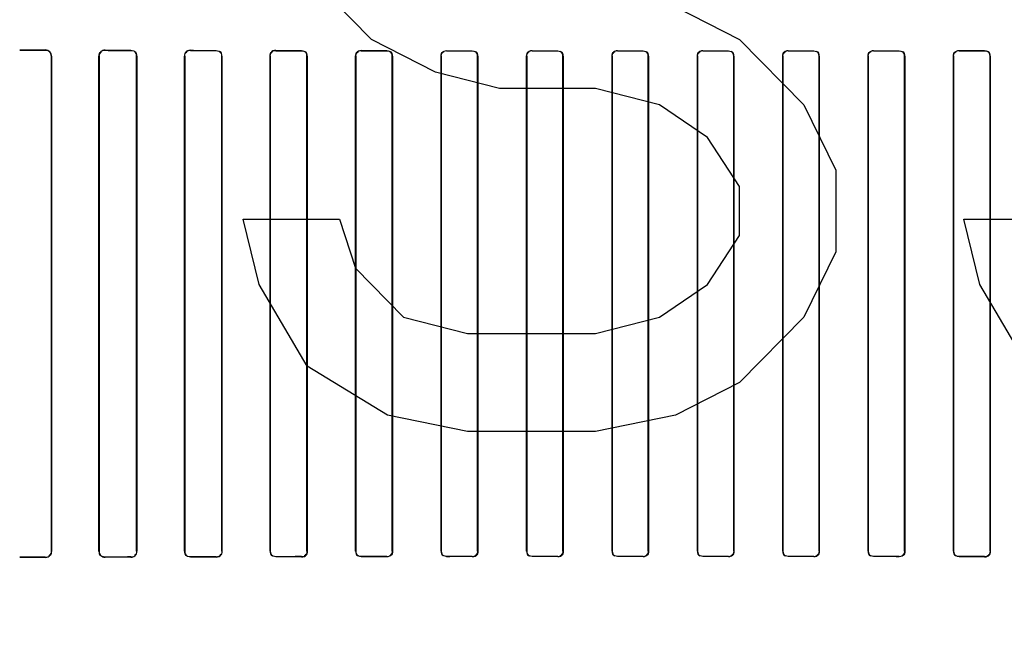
# Model space of a CAD drawing. Header units: millimetres. Extents: x 0 to 297, y 0 to 210.
# Tile 293 of 401: x 240.556 to 240.844, y 156.785 to 156.965. Entities that reach past the tile are written whole.
import ezdxf

# ---------------------------------------------------------------- set-up
doc = ezdxf.new("R2010")
doc.units = ezdxf.units.MM
doc.header["$LTSCALE"] = 16.335
doc.layers.get('0').update_dxf_attribs({"linetype": 'CONTINUOUS'})
for name, color, linetype in [('AXES_REF', 7, 'CONTINUOUS'), ('INTFCLR_1', 7, 'CONTINUOUS'), ('INTFCLR_72935', 7, 'CONTINUOUS')]:
    doc.layers.add(name, color=color, linetype=linetype)

msp = doc.modelspace()

# ---------------------------------------------------------------- linework, layer by layer
at = {"color": 7, "linetype": 'Continuous'}
for p, q in [((240.65847, 156.95887), (240.63972, 156.97802)), ((240.74754, 156.96845), (240.76629, 156.95887)), ((240.67722, 156.9493), (240.65847, 156.95887)), ((240.76629, 156.95887), (240.78504, 156.93972)), ((240.69597, 156.94451), (240.67722, 156.9493)), ((240.7241, 156.94451), (240.69597, 156.94451)), ((240.74285, 156.93972), (240.7241, 156.94451)), ((240.75691, 156.93015), (240.74285, 156.93972)), ((240.78504, 156.93972), (240.79441, 156.92057)), ((240.76629, 156.91579), (240.75691, 156.93015)), ((240.79441, 156.92057), (240.79441, 156.89664)), ((240.76629, 156.90143), (240.76629, 156.91579)), ((240.62566, 156.88706), (240.62097, 156.90621)), ((240.62097, 156.90621), (240.6491, 156.90621)), ((240.6491, 156.90621), (240.65379, 156.89185)), ((240.8366, 156.88706), (240.83191, 156.90621)), ((240.83191, 156.90621), (240.86004, 156.90621)), ((240.75691, 156.88706), (240.76629, 156.90143)), ((240.79441, 156.89664), (240.78504, 156.87749)), ((240.65379, 156.89185), (240.66785, 156.87749)), ((240.63972, 156.86313), (240.62566, 156.88706)), ((240.74285, 156.87749), (240.75691, 156.88706)), ((240.85066, 156.86313), (240.8366, 156.88706)), ((240.66785, 156.87749), (240.6866, 156.8727)), ((240.7241, 156.8727), (240.74285, 156.87749)), ((240.78504, 156.87749), (240.76629, 156.85834)), ((240.6866, 156.8727), (240.7241, 156.8727)), ((240.66316, 156.84877), (240.63972, 156.86313)), ((240.76629, 156.85834), (240.74754, 156.84877)), ((240.6866, 156.84398), (240.66316, 156.84877)), ((240.74754, 156.84877), (240.7241, 156.84398)), ((240.7241, 156.84398), (240.6866, 156.84398))]:
    msp.add_line(p, q, dxfattribs=at)
for radius in [4.84791, 4.8475, 4.81646]:
    msp.add_circle((241.50691, 154.95648), radius, dxfattribs=at)
msp.add_arc((241.50691, 154.95648), 4.8, 278.27713, 261.72287, dxfattribs=at)
at = {"layer": 'AXES_REF', "color": 9, "linetype": 'Continuous'}
msp.add_circle((241.50691, 154.95648), 2.96429, dxfattribs=at)
at = {"layer": 'AXES_REF', "color": 7, "linetype": 'Continuous'}
msp.add_arc((241.50691, 154.95648), 4.91, 113.08267, 66.91733, dxfattribs=at)
at = {"layer": 'AXES_REF', "color": 9, "linetype": 'Continuous'}
msp.add_arc((241.50691, 154.95648), 4.42226, 94.41181, 85.58819, dxfattribs=at)
at = {"layer": 'INTFCLR_1', "color": 9, "linetype": 'Continuous'}
for p, q in [((240.56302, 156.95583), (240.56302, 156.95575)), ((240.5648, 156.95397), (240.56487, 156.95397)), ((240.57872, 156.95397), (240.57878, 156.95397)), ((240.58052, 156.9557), (240.58052, 156.95577)), ((240.58802, 156.95575), (240.58802, 156.95568)), ((240.58973, 156.95397), (240.58979, 156.95397)), ((240.60378, 156.95397), (240.60384, 156.95397)), ((240.60552, 156.95564), (240.60552, 156.95571)), ((240.61302, 156.95569), (240.61302, 156.95563)), ((240.61468, 156.95397), (240.61474, 156.95397)), ((240.62883, 156.95397), (240.62889, 156.95397)), ((240.63052, 156.9556), (240.63052, 156.95566)), ((240.63802, 156.95564), (240.63802, 156.95559)), ((240.63963, 156.95397), (240.63969, 156.95397)), ((240.65387, 156.95397), (240.65393, 156.95397)), ((240.65552, 156.95556), (240.65552, 156.95562)), ((240.66302, 156.95561), (240.66302, 156.95555)), ((240.6646, 156.95397), (240.66466, 156.95397)), ((240.6789, 156.95397), (240.67895, 156.95397)), ((240.68052, 156.95554), (240.68052, 156.95559)), ((240.68802, 156.95558), (240.68802, 156.95553)), ((240.68958, 156.95397), (240.68963, 156.95397)), ((240.70392, 156.95397), (240.70397, 156.95397)), ((240.70552, 156.95552), (240.70552, 156.95557)), ((240.71302, 156.95557), (240.71302, 156.95552)), ((240.71457, 156.95397), (240.71462, 156.95397)), ((240.72893, 156.95397), (240.72898, 156.95397)), ((240.73052, 156.95551), (240.73052, 156.95556)), ((240.73802, 156.95556), (240.73802, 156.95551)), ((240.73956, 156.95397), (240.73961, 156.95397)), ((240.75393, 156.95397), (240.75398, 156.95397)), ((240.75552, 156.95551), (240.75552, 156.95556)), ((240.76302, 156.95556), (240.76302, 156.95551)), ((240.76456, 156.95397), (240.76461, 156.95397)), ((240.77892, 156.95397), (240.77898, 156.95397)), ((240.78052, 156.95552), (240.78052, 156.95557)), ((240.78802, 156.95557), (240.78802, 156.95552)), ((240.78957, 156.95397), (240.78962, 156.95397)), ((240.80391, 156.95397), (240.80396, 156.95397)), ((240.80552, 156.95553), (240.80552, 156.95558)), ((240.81302, 156.95559), (240.81302, 156.95554)), ((240.81459, 156.95397), (240.81464, 156.95397)), ((240.82889, 156.95397), (240.82894, 156.95397)), ((240.83052, 156.95555), (240.83052, 156.95561)), ((240.83802, 156.95562), (240.83802, 156.95556)), ((240.83961, 156.95397), (240.83967, 156.95397)), ((240.56302, 156.80719), (240.56302, 156.80712)), ((240.56487, 156.80897), (240.5648, 156.80897)), ((240.57878, 156.80897), (240.57872, 156.80897)), ((240.58052, 156.80717), (240.58052, 156.80724)), ((240.58802, 156.80726), (240.58802, 156.80719)), ((240.58979, 156.80897), (240.58973, 156.80897)), ((240.60384, 156.80897), (240.60378, 156.80897)), ((240.60552, 156.80724), (240.60552, 156.8073)), ((240.61302, 156.80731), (240.61302, 156.80725)), ((240.61474, 156.80897), (240.61468, 156.80897)), ((240.62889, 156.80897), (240.62883, 156.80897)), ((240.63052, 156.80729), (240.63052, 156.80734)), ((240.63802, 156.80736), (240.63802, 156.8073)), ((240.63969, 156.80897), (240.63963, 156.80897)), ((240.65393, 156.80897), (240.65387, 156.80897)), ((240.65552, 156.80732), (240.65552, 156.80738)), ((240.66302, 156.80739), (240.66302, 156.80733)), ((240.66466, 156.80897), (240.6646, 156.80897)), ((240.67895, 156.80897), (240.6789, 156.80897)), ((240.68052, 156.80735), (240.68052, 156.80741)), ((240.68802, 156.80741), (240.68802, 156.80736)), ((240.68963, 156.80897), (240.68958, 156.80897)), ((240.70397, 156.80897), (240.70392, 156.80897)), ((240.70552, 156.80737), (240.70552, 156.80742)), ((240.71302, 156.80743), (240.71302, 156.80737)), ((240.71462, 156.80897), (240.71457, 156.80897)), ((240.72898, 156.80897), (240.72893, 156.80897)), ((240.73052, 156.80738), (240.73052, 156.80743)), ((240.73802, 156.80743), (240.73802, 156.80738)), ((240.73961, 156.80897), (240.73956, 156.80897)), ((240.75398, 156.80897), (240.75393, 156.80897)), ((240.75552, 156.80738), (240.75552, 156.80743)), ((240.76302, 156.80743), (240.76302, 156.80738)), ((240.76461, 156.80897), (240.76456, 156.80897)), ((240.77898, 156.80897), (240.77892, 156.80897)), ((240.78052, 156.80737), (240.78052, 156.80743)), ((240.78802, 156.80742), (240.78802, 156.80737)), ((240.78962, 156.80897), (240.78957, 156.80897)), ((240.80396, 156.80897), (240.80391, 156.80897)), ((240.80552, 156.80736), (240.80552, 156.80741)), ((240.81302, 156.80741), (240.81302, 156.80735)), ((240.81464, 156.80897), (240.81459, 156.80897)), ((240.82894, 156.80897), (240.82889, 156.80897)), ((240.83052, 156.80733), (240.83052, 156.80739)), ((240.83802, 156.80738), (240.83802, 156.80732)), ((240.83967, 156.80897), (240.83961, 156.80897))]:
    msp.add_line(p, q, dxfattribs=at)
at = {"layer": 'INTFCLR_1', "color": 6, "linetype": 'Continuous'}
for p, q in [((240.5648, 156.80897), (240.5648, 156.95397)), ((240.56487, 156.80897), (240.56487, 156.95397)), ((240.57872, 156.95397), (240.57872, 156.80897)), ((240.57878, 156.95397), (240.57878, 156.80897)), ((240.58973, 156.80897), (240.58973, 156.95397)), ((240.58979, 156.80897), (240.58979, 156.95397)), ((240.60378, 156.95397), (240.60378, 156.80897)), ((240.60384, 156.95397), (240.60384, 156.80897)), ((240.61468, 156.80897), (240.61468, 156.95397)), ((240.61474, 156.80897), (240.61474, 156.95397)), ((240.62883, 156.95397), (240.62883, 156.80897)), ((240.62889, 156.95397), (240.62889, 156.80897)), ((240.63963, 156.80897), (240.63963, 156.95397)), ((240.63969, 156.80897), (240.63969, 156.95397)), ((240.65387, 156.95397), (240.65387, 156.80897)), ((240.65393, 156.95397), (240.65393, 156.80897)), ((240.6646, 156.80897), (240.6646, 156.95397)), ((240.66466, 156.80897), (240.66466, 156.95397)), ((240.6789, 156.95397), (240.6789, 156.80897)), ((240.67895, 156.95397), (240.67895, 156.80897)), ((240.68958, 156.80897), (240.68958, 156.95397)), ((240.68963, 156.80897), (240.68963, 156.95397)), ((240.70392, 156.95397), (240.70392, 156.80897)), ((240.70397, 156.95397), (240.70397, 156.80897)), ((240.71457, 156.80897), (240.71457, 156.95397)), ((240.71462, 156.80897), (240.71462, 156.95397)), ((240.72893, 156.95397), (240.72893, 156.80897)), ((240.72898, 156.95397), (240.72898, 156.80897)), ((240.73956, 156.80897), (240.73956, 156.95397)), ((240.73961, 156.80897), (240.73961, 156.95397)), ((240.75393, 156.95397), (240.75393, 156.80897)), ((240.75398, 156.95397), (240.75398, 156.80897)), ((240.76456, 156.80897), (240.76456, 156.95397)), ((240.76461, 156.80897), (240.76461, 156.95397)), ((240.77892, 156.95397), (240.77892, 156.80897)), ((240.77898, 156.95397), (240.77898, 156.80897)), ((240.78957, 156.80897), (240.78957, 156.95397)), ((240.78962, 156.80897), (240.78962, 156.95397)), ((240.80391, 156.95397), (240.80391, 156.80897)), ((240.80396, 156.95397), (240.80396, 156.80897)), ((240.81459, 156.80897), (240.81459, 156.95397)), ((240.81464, 156.80897), (240.81464, 156.95397)), ((240.82889, 156.95397), (240.82889, 156.80897)), ((240.82894, 156.95397), (240.82894, 156.80897)), ((240.83961, 156.80897), (240.83961, 156.95397)), ((240.83967, 156.80897), (240.83967, 156.95397))]:
    msp.add_line(p, q, dxfattribs=at)
for centre, major_axis, start_param, end_param in [((240.74677, 156.95647), (0.26078, 0), -2.394089, -2.352695), ((240.74677, 156.95647), (0.27578, 0), -2.337129, -2.300034), ((240.74677, 156.95647), (0.26078, 0), -2.262072, -2.225293), ((240.74677, 156.95647), (0.27578, 0), -2.217858, -2.184193), ((240.74677, 156.95647), (0.26078, 0), -2.143198, -2.109347), ((240.74677, 156.95647), (0.27578, 0), -2.10853, -2.077154), ((240.74677, 156.95647), (0.26078, 0), -2.032847, -2.000965), ((240.74677, 156.95647), (0.27578, 0), -2.005937, -1.976148), ((240.74677, 156.95647), (0.26078, 0), -1.928279, -1.897747), ((240.74677, 156.95647), (0.27578, 0), -1.908037, -1.879358), ((240.74677, 156.95647), (0.26078, 0), -1.827661, -1.798036), ((240.74677, 156.95647), (0.27578, 0), -1.8134, -1.785477), ((240.74677, 156.95647), (0.26078, 0), -1.729645, -1.700582), ((240.74677, 156.95647), (0.27578, 0), -1.720938, -1.693486), ((240.74677, 156.95647), (0.26078, 0), -1.633151, -1.604356), ((240.74677, 156.95647), (0.27578, 0), -1.629755, -1.60253), ((240.74677, 156.95647), (0.26078, 0), -1.537236, -1.508442), ((240.74677, 156.95647), (0.27578, 0), -1.539062, -1.511838), ((240.74677, 156.95647), (0.26078, 0), -1.441011, -1.411947), ((240.74677, 156.95647), (0.27578, 0), -1.448107, -1.420655), ((240.74677, 156.95647), (0.26078, 0), -1.343557, -1.313932), ((240.74677, 156.95647), (0.27578, 0), -1.356116, -1.328192), ((240.74677, 156.95647), (0.26078, 0), -1.243846, -1.213314), ((240.74677, 156.95647), (0.27578, 0), -1.262235, -1.233556), ((240.74677, 156.80647), (0.27578, 0), 2.300034, 2.337129), ((240.74677, 156.80647), (0.26078, 0), 2.352695, 2.394089), ((240.74677, 156.80647), (0.27578, 0), 2.184193, 2.217858), ((240.74677, 156.80647), (0.26078, 0), 2.225293, 2.262072), ((240.74677, 156.80647), (0.27578, 0), 2.077154, 2.10853), ((240.74677, 156.80647), (0.26078, 0), 2.109347, 2.143198), ((240.74677, 156.80647), (0.27578, 0), 1.976148, 2.005937), ((240.74677, 156.80647), (0.26078, 0), 2.000965, 2.032847), ((240.74677, 156.80647), (0.27578, 0), 1.879358, 1.908037), ((240.74677, 156.80647), (0.26078, 0), 1.897747, 1.928279), ((240.74677, 156.80647), (0.27578, 0), 1.785477, 1.8134), ((240.74677, 156.80647), (0.26078, 0), 1.798036, 1.827661), ((240.74677, 156.80647), (0.27578, 0), 1.693486, 1.720938), ((240.74677, 156.80647), (0.26078, 0), 1.700582, 1.729645), ((240.74677, 156.80647), (0.27578, 0), 1.60253, 1.629755), ((240.74677, 156.80647), (0.26078, 0), 1.604356, 1.633151), ((240.74677, 156.80647), (0.27578, 0), 1.511838, 1.539062), ((240.74677, 156.80647), (0.26078, 0), 1.508442, 1.537236), ((240.74677, 156.80647), (0.27578, 0), 1.420655, 1.448107), ((240.74677, 156.80647), (0.26078, 0), 1.411947, 1.441011), ((240.74677, 156.80647), (0.27578, 0), 1.328192, 1.356116), ((240.74677, 156.80647), (0.26078, 0), 1.313932, 1.343557), ((240.74677, 156.80647), (0.27578, 0), 1.233556, 1.262235), ((240.74677, 156.80647), (0.26078, 0), 1.213314, 1.243846)]:
    msp.add_ellipse(centre, major_axis=major_axis, ratio=0.003491, start_param=start_param, end_param=end_param, dxfattribs=at)
for points, knots in [([(240.56487, 156.95397), (240.56487, 156.95444), (240.56448, 156.95542), (240.5635, 156.95582), (240.56302, 156.95583)], [0, 0, 0, 0, 0.493956, 1, 1, 1, 1]), ([(240.5648, 156.95397), (240.5648, 156.95443), (240.56442, 156.95537), (240.56347, 156.95575), (240.56302, 156.95575)], [0, 0, 0, 0, 0.502704, 1, 1, 1, 1]), ([(240.58052, 156.95577), (240.58007, 156.95577), (240.57911, 156.9554), (240.57872, 156.95444), (240.57872, 156.95397)], [0, 0, 0, 0, 0.492785, 1, 1, 1, 1]), ([(240.56302, 156.80712), (240.5635, 156.80712), (240.56448, 156.80752), (240.56487, 156.80851), (240.56487, 156.80897)], [0, 0, 0, 0, 0.507764, 1, 1, 1, 1]), ([(240.57872, 156.80897), (240.57872, 156.80851), (240.57911, 156.80755), (240.58007, 156.80717), (240.58052, 156.80717)], [0, 0, 0, 0, 0.505818, 1, 1, 1, 1])]:
    msp.add_open_spline(points, degree=3, knots=knots, dxfattribs=at)
for points in [[(240.58052, 156.9557), (240.58, 156.9557), (240.57912, 156.95552), (240.57912, 156.955)], [(240.58973, 156.95397), (240.58973, 156.95442), (240.58964, 156.95522), (240.58919, 156.95522)], [(240.58979, 156.95397), (240.58979, 156.95444), (240.58971, 156.95525), (240.58925, 156.95525)], [(240.60552, 156.95571), (240.60501, 156.95571), (240.60414, 156.95553), (240.60414, 156.95502)], [(240.60552, 156.95564), (240.60503, 156.95565), (240.60419, 156.95548), (240.60419, 156.95499)], [(240.61468, 156.95397), (240.61468, 156.95442), (240.61458, 156.9552), (240.61413, 156.9552)], [(240.61474, 156.95397), (240.61474, 156.95443), (240.61464, 156.95524), (240.61418, 156.95524)], [(240.63052, 156.9556), (240.63, 156.9556), (240.62914, 156.95536), (240.62914, 156.95484)], [(240.63052, 156.95566), (240.63003, 156.95566), (240.62919, 156.9555), (240.62919, 156.95501)], [(240.63963, 156.95397), (240.63963, 156.9545), (240.63938, 156.95535), (240.63885, 156.95535)], [(240.63969, 156.95397), (240.63969, 156.95443), (240.63958, 156.95522), (240.63913, 156.95522)], [(240.65552, 156.95556), (240.65501, 156.95556), (240.65418, 156.95534), (240.65418, 156.95483)], [(240.65552, 156.95562), (240.65505, 156.95562), (240.65424, 156.95548), (240.65424, 156.955)], [(240.6646, 156.95397), (240.6646, 156.9545), (240.66434, 156.95534), (240.66381, 156.95534)], [(240.66466, 156.95397), (240.66466, 156.95443), (240.66454, 156.95521), (240.66409, 156.95521)], [(240.6789, 156.95397), (240.6789, 156.95443), (240.67903, 156.95522), (240.67949, 156.95522)], [(240.68052, 156.95554), (240.68002, 156.95554), (240.67921, 156.95532), (240.67921, 156.95483)], [(240.68958, 156.95397), (240.68958, 156.95449), (240.68931, 156.95533), (240.68879, 156.95533)], [(240.68963, 156.95397), (240.68963, 156.95448), (240.68943, 156.95531), (240.68892, 156.95531)], [(240.70392, 156.95397), (240.70392, 156.95443), (240.70405, 156.95521), (240.70451, 156.95521)], [(240.70552, 156.95552), (240.70503, 156.95552), (240.70423, 156.95531), (240.70423, 156.95482)], [(240.71457, 156.95397), (240.71457, 156.95449), (240.7143, 156.95532), (240.71378, 156.95532)], [(240.71462, 156.95397), (240.71462, 156.95447), (240.71441, 156.9553), (240.71391, 156.9553)], [(240.72893, 156.95397), (240.72893, 156.95443), (240.72906, 156.95521), (240.72952, 156.95521)], [(240.73052, 156.95551), (240.73004, 156.95551), (240.72924, 156.95531), (240.72924, 156.95482)], [(240.73956, 156.95397), (240.73956, 156.95449), (240.73929, 156.95531), (240.73878, 156.95531)], [(240.73961, 156.95397), (240.73961, 156.95447), (240.7394, 156.95529), (240.7389, 156.95529)], [(240.75393, 156.95397), (240.75393, 156.95442), (240.75406, 156.9552), (240.75451, 156.9552)], [(240.75552, 156.95551), (240.75504, 156.95551), (240.75424, 156.95531), (240.75424, 156.95482)], [(240.76456, 156.95397), (240.76456, 156.95449), (240.76429, 156.95532), (240.76377, 156.95532)], [(240.76461, 156.95397), (240.76461, 156.95447), (240.7644, 156.9553), (240.7639, 156.9553)], [(240.77892, 156.95397), (240.77892, 156.95443), (240.77906, 156.95521), (240.77951, 156.95521)], [(240.78052, 156.95552), (240.78003, 156.95552), (240.77923, 156.95531), (240.77923, 156.95482)], [(240.78957, 156.95397), (240.78957, 156.95449), (240.7893, 156.95532), (240.78877, 156.95532)], [(240.78962, 156.95397), (240.78962, 156.95447), (240.78942, 156.9553), (240.78891, 156.9553)], [(240.80391, 156.95397), (240.80391, 156.95443), (240.80403, 156.95521), (240.80449, 156.95521)], [(240.80552, 156.95553), (240.80503, 156.95553), (240.80422, 156.95532), (240.80422, 156.95483)], [(240.81459, 156.95397), (240.81459, 156.9545), (240.81432, 156.95533), (240.81379, 156.95533)], [(240.81464, 156.95397), (240.81464, 156.95442), (240.81453, 156.9552), (240.81407, 156.9552)], [(240.82889, 156.95397), (240.82889, 156.95443), (240.82901, 156.95522), (240.82947, 156.95522)], [(240.83052, 156.95555), (240.83002, 156.95555), (240.82919, 156.95533), (240.82919, 156.95483)], [(240.83961, 156.95397), (240.83961, 156.9545), (240.83936, 156.95534), (240.83884, 156.95534)], [(240.83967, 156.95397), (240.83967, 156.95443), (240.83956, 156.95522), (240.8391, 156.95521)], [(240.56302, 156.80719), (240.5635, 156.80719), (240.56433, 156.80729), (240.56433, 156.80777)], [(240.57878, 156.80897), (240.57878, 156.80852), (240.57887, 156.80772), (240.57932, 156.80772)], [(240.58802, 156.80726), (240.58853, 156.80726), (240.58939, 156.80744), (240.58939, 156.80795)], [(240.58802, 156.80719), (240.58855, 156.80719), (240.58945, 156.80738), (240.58945, 156.80792)], [(240.60378, 156.80897), (240.60378, 156.80851), (240.60387, 156.8077), (240.60434, 156.8077)], [(240.60384, 156.80897), (240.60384, 156.80852), (240.60394, 156.80774), (240.60439, 156.80774)], [(240.61302, 156.80731), (240.61356, 156.80731), (240.61443, 156.80756), (240.61443, 156.8081)], [(240.61302, 156.80725), (240.61353, 156.80725), (240.61438, 156.80742), (240.61438, 156.80793)], [(240.62883, 156.80897), (240.62883, 156.80851), (240.62894, 156.80771), (240.6294, 156.80771)], [(240.62889, 156.80897), (240.62889, 156.80844), (240.62914, 156.80758), (240.62967, 156.80758)], [(240.63802, 156.80736), (240.63854, 156.80736), (240.63938, 156.80759), (240.63938, 156.80811)], [(240.63802, 156.8073), (240.63851, 156.8073), (240.63933, 156.80745), (240.63933, 156.80793)], [(240.65387, 156.80897), (240.65387, 156.80852), (240.65398, 156.80773), (240.65444, 156.80773)], [(240.65393, 156.80897), (240.65393, 156.80845), (240.65418, 156.8076), (240.65471, 156.8076)], [(240.66302, 156.80739), (240.66353, 156.80739), (240.66435, 156.80761), (240.66435, 156.80811)], [(240.66466, 156.80897), (240.66466, 156.80851), (240.66454, 156.80772), (240.66408, 156.80772)], [(240.6789, 156.80897), (240.6789, 156.80852), (240.67902, 156.80774), (240.67947, 156.80774)], [(240.67895, 156.80897), (240.67895, 156.80845), (240.67922, 156.80761), (240.67975, 156.80761)], [(240.68802, 156.80741), (240.68851, 156.80741), (240.68932, 156.80762), (240.68932, 156.80812)], [(240.68963, 156.80897), (240.68963, 156.80851), (240.68951, 156.80773), (240.68905, 156.80773)], [(240.70392, 156.80897), (240.70392, 156.80847), (240.70413, 156.80764), (240.70463, 156.80764)], [(240.70397, 156.80897), (240.70397, 156.80845), (240.70424, 156.80762), (240.70477, 156.80762)], [(240.71302, 156.80743), (240.71351, 156.80743), (240.71431, 156.80763), (240.71431, 156.80812)], [(240.71462, 156.80897), (240.71462, 156.80851), (240.71449, 156.80773), (240.71403, 156.80773)], [(240.72893, 156.80897), (240.72893, 156.80847), (240.72914, 156.80765), (240.72964, 156.80765)], [(240.72898, 156.80897), (240.72898, 156.80845), (240.72925, 156.80763), (240.72977, 156.80763)], [(240.73802, 156.80743), (240.73851, 156.80743), (240.7393, 156.80764), (240.7393, 156.80812)], [(240.73961, 156.80897), (240.73961, 156.80852), (240.73948, 156.80774), (240.73903, 156.80774)], [(240.75393, 156.80897), (240.75393, 156.80847), (240.75414, 156.80765), (240.75464, 156.80765)], [(240.75398, 156.80897), (240.75398, 156.80845), (240.75425, 156.80763), (240.75476, 156.80763)], [(240.76302, 156.80743), (240.76351, 156.80743), (240.7643, 156.80763), (240.7643, 156.80812)], [(240.76461, 156.80897), (240.76461, 156.80851), (240.76448, 156.80773), (240.76402, 156.80773)], [(240.77892, 156.80897), (240.77892, 156.80847), (240.77913, 156.80764), (240.77963, 156.80764)], [(240.77898, 156.80897), (240.77898, 156.80845), (240.77924, 156.80763), (240.77976, 156.80763)], [(240.78802, 156.80742), (240.78851, 156.80742), (240.78931, 156.80763), (240.78931, 156.80812)], [(240.78962, 156.80897), (240.78962, 156.80851), (240.78949, 156.80773), (240.78904, 156.80773)], [(240.80391, 156.80897), (240.80391, 156.80847), (240.80412, 156.80763), (240.80462, 156.80763)], [(240.80396, 156.80897), (240.80396, 156.80845), (240.80423, 156.80762), (240.80475, 156.80761)], [(240.81302, 156.80741), (240.81352, 156.80741), (240.81433, 156.80762), (240.81433, 156.80811)], [(240.81464, 156.80897), (240.81464, 156.80851), (240.81452, 156.80772), (240.81406, 156.80773)], [(240.82889, 156.80897), (240.82889, 156.80852), (240.829, 156.80773), (240.82945, 156.80773)], [(240.82894, 156.80897), (240.82894, 156.80844), (240.82921, 156.8076), (240.82973, 156.8076)], [(240.83802, 156.80738), (240.83853, 156.80738), (240.83936, 156.8076), (240.83936, 156.80811)], [(240.83802, 156.80732), (240.8385, 156.80732), (240.83931, 156.80746), (240.83931, 156.80794)]]:
    msp.add_open_spline(points, degree=3, dxfattribs=at)
at = {"layer": 'INTFCLR_72935', "color": 9, "linetype": 'Continuous'}
for p, q in [((240.56302, 156.95575), (240.56302, 156.95583)), ((240.56487, 156.95397), (240.5648, 156.95397)), ((240.57878, 156.95397), (240.57872, 156.95397)), ((240.58052, 156.95577), (240.58052, 156.9557)), ((240.58802, 156.95568), (240.58802, 156.95575)), ((240.58979, 156.95397), (240.58973, 156.95397)), ((240.60384, 156.95397), (240.60378, 156.95397)), ((240.60552, 156.95571), (240.60552, 156.95564)), ((240.61302, 156.95563), (240.61302, 156.95569)), ((240.61474, 156.95397), (240.61468, 156.95397)), ((240.62889, 156.95397), (240.62883, 156.95397)), ((240.63052, 156.95566), (240.63052, 156.9556)), ((240.63802, 156.95559), (240.63802, 156.95564)), ((240.63969, 156.95397), (240.63963, 156.95397)), ((240.65393, 156.95397), (240.65387, 156.95397)), ((240.65552, 156.95562), (240.65552, 156.95556)), ((240.66302, 156.95555), (240.66302, 156.95561)), ((240.66466, 156.95397), (240.6646, 156.95397)), ((240.67895, 156.95397), (240.6789, 156.95397)), ((240.68052, 156.95559), (240.68052, 156.95554)), ((240.68802, 156.95553), (240.68802, 156.95558)), ((240.68963, 156.95397), (240.68958, 156.95397)), ((240.70397, 156.95397), (240.70392, 156.95397)), ((240.70552, 156.95557), (240.70552, 156.95552)), ((240.71302, 156.95552), (240.71302, 156.95557)), ((240.71462, 156.95397), (240.71457, 156.95397)), ((240.72898, 156.95397), (240.72893, 156.95397)), ((240.73052, 156.95556), (240.73052, 156.95551)), ((240.73802, 156.95551), (240.73802, 156.95556)), ((240.73961, 156.95397), (240.73956, 156.95397)), ((240.75398, 156.95397), (240.75393, 156.95397)), ((240.75552, 156.95556), (240.75552, 156.95551)), ((240.76302, 156.95551), (240.76302, 156.95556)), ((240.76461, 156.95397), (240.76456, 156.95397)), ((240.77898, 156.95397), (240.77892, 156.95397)), ((240.78052, 156.95557), (240.78052, 156.95552)), ((240.78802, 156.95552), (240.78802, 156.95557)), ((240.78962, 156.95397), (240.78957, 156.95397)), ((240.80396, 156.95397), (240.80391, 156.95397)), ((240.80552, 156.95558), (240.80552, 156.95553)), ((240.81302, 156.95554), (240.81302, 156.95559)), ((240.81464, 156.95397), (240.81459, 156.95397)), ((240.82894, 156.95397), (240.82889, 156.95397)), ((240.83052, 156.95561), (240.83052, 156.95555)), ((240.83802, 156.95556), (240.83802, 156.95562)), ((240.83967, 156.95397), (240.83961, 156.95397)), ((240.56302, 156.80712), (240.56302, 156.80719)), ((240.5648, 156.80897), (240.56487, 156.80897)), ((240.57872, 156.80897), (240.57878, 156.80897)), ((240.58052, 156.80724), (240.58052, 156.80717)), ((240.58802, 156.80719), (240.58802, 156.80726)), ((240.58973, 156.80897), (240.58979, 156.80897)), ((240.60378, 156.80897), (240.60384, 156.80897)), ((240.60552, 156.8073), (240.60552, 156.80724)), ((240.61302, 156.80725), (240.61302, 156.80731)), ((240.61468, 156.80897), (240.61474, 156.80897)), ((240.62883, 156.80897), (240.62889, 156.80897)), ((240.63052, 156.80734), (240.63052, 156.80729)), ((240.63802, 156.8073), (240.63802, 156.80736)), ((240.63963, 156.80897), (240.63969, 156.80897)), ((240.65387, 156.80897), (240.65393, 156.80897)), ((240.65552, 156.80738), (240.65552, 156.80732)), ((240.66302, 156.80733), (240.66302, 156.80739)), ((240.6646, 156.80897), (240.66466, 156.80897)), ((240.6789, 156.80897), (240.67895, 156.80897)), ((240.68052, 156.80741), (240.68052, 156.80735)), ((240.68802, 156.80736), (240.68802, 156.80741)), ((240.68958, 156.80897), (240.68963, 156.80897)), ((240.70392, 156.80897), (240.70397, 156.80897)), ((240.70552, 156.80742), (240.70552, 156.80737)), ((240.71302, 156.80737), (240.71302, 156.80743)), ((240.71457, 156.80897), (240.71462, 156.80897)), ((240.72893, 156.80897), (240.72898, 156.80897)), ((240.73052, 156.80743), (240.73052, 156.80738)), ((240.73802, 156.80738), (240.73802, 156.80743)), ((240.73956, 156.80897), (240.73961, 156.80897)), ((240.75393, 156.80897), (240.75398, 156.80897)), ((240.75552, 156.80743), (240.75552, 156.80738)), ((240.76302, 156.80738), (240.76302, 156.80743)), ((240.76456, 156.80897), (240.76461, 156.80897)), ((240.77892, 156.80897), (240.77898, 156.80897)), ((240.78052, 156.80743), (240.78052, 156.80737)), ((240.78802, 156.80737), (240.78802, 156.80742)), ((240.78957, 156.80897), (240.78962, 156.80897)), ((240.80391, 156.80897), (240.80396, 156.80897)), ((240.80552, 156.80741), (240.80552, 156.80736)), ((240.81302, 156.80735), (240.81302, 156.80741)), ((240.81459, 156.80897), (240.81464, 156.80897)), ((240.82889, 156.80897), (240.82894, 156.80897)), ((240.83052, 156.80739), (240.83052, 156.80733)), ((240.83802, 156.80732), (240.83802, 156.80738)), ((240.83961, 156.80897), (240.83967, 156.80897))]:
    msp.add_line(p, q, dxfattribs=at)
at = {"layer": 'INTFCLR_72935', "color": 6, "linetype": 'Continuous'}
for p, q in [((240.5648, 156.95397), (240.5648, 156.80897)), ((240.56487, 156.95397), (240.56487, 156.80897)), ((240.57872, 156.80897), (240.57872, 156.95397)), ((240.57878, 156.80897), (240.57878, 156.95397)), ((240.58973, 156.95397), (240.58973, 156.80897)), ((240.58979, 156.95397), (240.58979, 156.80897)), ((240.60378, 156.80897), (240.60378, 156.95397)), ((240.60384, 156.80897), (240.60384, 156.95397)), ((240.61468, 156.95397), (240.61468, 156.80897)), ((240.61474, 156.95397), (240.61474, 156.80897)), ((240.62883, 156.80897), (240.62883, 156.95397)), ((240.62889, 156.80897), (240.62889, 156.95397)), ((240.63963, 156.95397), (240.63963, 156.80897)), ((240.63969, 156.95397), (240.63969, 156.80897)), ((240.65387, 156.80897), (240.65387, 156.95397)), ((240.65393, 156.80897), (240.65393, 156.95397)), ((240.6646, 156.95397), (240.6646, 156.80897)), ((240.66466, 156.95397), (240.66466, 156.80897)), ((240.6789, 156.80897), (240.6789, 156.95397)), ((240.67895, 156.80897), (240.67895, 156.95397)), ((240.68958, 156.95397), (240.68958, 156.80897)), ((240.68963, 156.95397), (240.68963, 156.80897)), ((240.70392, 156.80897), (240.70392, 156.95397)), ((240.70397, 156.80897), (240.70397, 156.95397)), ((240.71457, 156.95397), (240.71457, 156.80897)), ((240.71462, 156.95397), (240.71462, 156.80897)), ((240.72893, 156.80897), (240.72893, 156.95397)), ((240.72898, 156.80897), (240.72898, 156.95397)), ((240.73956, 156.95397), (240.73956, 156.80897)), ((240.73961, 156.95397), (240.73961, 156.80897)), ((240.75393, 156.80897), (240.75393, 156.95397)), ((240.75398, 156.80897), (240.75398, 156.95397)), ((240.76456, 156.95397), (240.76456, 156.80897)), ((240.76461, 156.95397), (240.76461, 156.80897)), ((240.77892, 156.80897), (240.77892, 156.95397)), ((240.77898, 156.80897), (240.77898, 156.95397)), ((240.78957, 156.95397), (240.78957, 156.80897)), ((240.78962, 156.95397), (240.78962, 156.80897)), ((240.80391, 156.80897), (240.80391, 156.95397)), ((240.80396, 156.80897), (240.80396, 156.95397)), ((240.81459, 156.95397), (240.81459, 156.80897)), ((240.81464, 156.95397), (240.81464, 156.80897)), ((240.82889, 156.80897), (240.82889, 156.95397)), ((240.82894, 156.80897), (240.82894, 156.95397)), ((240.83961, 156.95397), (240.83961, 156.80897)), ((240.83967, 156.95397), (240.83967, 156.80897))]:
    msp.add_line(p, q, dxfattribs=at)
for centre, major_axis, start_param, end_param in [((240.74677, 156.95647), (0.26078, 0), -2.394089, -2.352695), ((240.74677, 156.95647), (0.27578, 0), -2.337129, -2.300034), ((240.74677, 156.95647), (0.26078, 0), -2.262072, -2.225293), ((240.74677, 156.95647), (0.27578, 0), -2.217858, -2.184193), ((240.74677, 156.95647), (0.26078, 0), -2.143198, -2.109347), ((240.74677, 156.95647), (0.27578, 0), -2.10853, -2.077154), ((240.74677, 156.95647), (0.26078, 0), -2.032847, -2.000965), ((240.74677, 156.95647), (0.27578, 0), -2.005937, -1.976148), ((240.74677, 156.95647), (0.26078, 0), -1.928279, -1.897747), ((240.74677, 156.95647), (0.27578, 0), -1.908037, -1.879358), ((240.74677, 156.95647), (0.26078, 0), -1.827661, -1.798036), ((240.74677, 156.95647), (0.27578, 0), -1.8134, -1.785477), ((240.74677, 156.95647), (0.26078, 0), -1.729645, -1.700582), ((240.74677, 156.95647), (0.27578, 0), -1.720938, -1.693486), ((240.74677, 156.95647), (0.26078, 0), -1.633151, -1.604356), ((240.74677, 156.95647), (0.27578, 0), -1.629755, -1.60253), ((240.74677, 156.95647), (0.26078, 0), -1.537236, -1.508442), ((240.74677, 156.95647), (0.27578, 0), -1.539062, -1.511838), ((240.74677, 156.95647), (0.26078, 0), -1.441011, -1.411947), ((240.74677, 156.95647), (0.27578, 0), -1.448107, -1.420655), ((240.74677, 156.95647), (0.26078, 0), -1.343557, -1.313932), ((240.74677, 156.95647), (0.27578, 0), -1.356116, -1.328192), ((240.74677, 156.95647), (0.26078, 0), -1.243846, -1.213314), ((240.74677, 156.95647), (0.27578, 0), -1.262235, -1.233556), ((240.74677, 156.80647), (0.27578, 0), 2.300034, 2.337129), ((240.74677, 156.80647), (0.26078, 0), 2.352695, 2.394089), ((240.74677, 156.80647), (0.27578, 0), 2.184193, 2.217858), ((240.74677, 156.80647), (0.26078, 0), 2.225293, 2.262072), ((240.74677, 156.80647), (0.27578, 0), 2.077154, 2.10853), ((240.74677, 156.80647), (0.26078, 0), 2.109347, 2.143198), ((240.74677, 156.80647), (0.27578, 0), 1.976148, 2.005937), ((240.74677, 156.80647), (0.26078, 0), 2.000965, 2.032847), ((240.74677, 156.80647), (0.27578, 0), 1.879358, 1.908037), ((240.74677, 156.80647), (0.26078, 0), 1.897747, 1.928279), ((240.74677, 156.80647), (0.27578, 0), 1.785477, 1.8134), ((240.74677, 156.80647), (0.26078, 0), 1.798036, 1.827661), ((240.74677, 156.80647), (0.27578, 0), 1.693486, 1.720938), ((240.74677, 156.80647), (0.26078, 0), 1.700582, 1.729645), ((240.74677, 156.80647), (0.27578, 0), 1.60253, 1.629755), ((240.74677, 156.80647), (0.26078, 0), 1.604356, 1.633151), ((240.74677, 156.80647), (0.27578, 0), 1.511838, 1.539062), ((240.74677, 156.80647), (0.26078, 0), 1.508442, 1.537236), ((240.74677, 156.80647), (0.27578, 0), 1.420655, 1.448107), ((240.74677, 156.80647), (0.26078, 0), 1.411947, 1.441011), ((240.74677, 156.80647), (0.27578, 0), 1.328192, 1.356116), ((240.74677, 156.80647), (0.26078, 0), 1.313932, 1.343557), ((240.74677, 156.80647), (0.27578, 0), 1.233556, 1.262235), ((240.74677, 156.80647), (0.26078, 0), 1.213314, 1.243846)]:
    msp.add_ellipse(centre, major_axis=major_axis, ratio=0.003491, start_param=start_param, end_param=end_param, dxfattribs=at)
for points, knots in [([(240.56487, 156.95397), (240.56487, 156.95444), (240.56448, 156.95542), (240.5635, 156.95582), (240.56302, 156.95583)], [0, 0, 0, 0, 0.495699, 1, 1, 1, 1]), ([(240.58052, 156.95577), (240.58006, 156.95577), (240.5791, 156.95539), (240.57872, 156.95443), (240.57872, 156.95397)], [0, 0, 0, 0, 0.499305, 1, 1, 1, 1]), ([(240.56302, 156.80712), (240.5635, 156.80712), (240.56449, 156.80753), (240.56487, 156.80851), (240.56487, 156.80897)], [0, 0, 0, 0, 0.512282, 1, 1, 1, 1])]:
    msp.add_open_spline(points, degree=3, knots=knots, dxfattribs=at)
for points in [[(240.56302, 156.95575), (240.56348, 156.95575), (240.56429, 156.95568), (240.56429, 156.95522)], [(240.57878, 156.95397), (240.57878, 156.95443), (240.57887, 156.95523), (240.57933, 156.95523)], [(240.58802, 156.95568), (240.58854, 156.95568), (240.5894, 156.9555), (240.5894, 156.95498)], [(240.58979, 156.95397), (240.58979, 156.95444), (240.58971, 156.95526), (240.58924, 156.95526)], [(240.60384, 156.95397), (240.60384, 156.95443), (240.60395, 156.95522), (240.6044, 156.95522)], [(240.60552, 156.95571), (240.605, 156.95571), (240.60412, 156.95552), (240.60412, 156.955)], [(240.61302, 156.95563), (240.61356, 156.95563), (240.61444, 156.95537), (240.61444, 156.95483)], [(240.61474, 156.95397), (240.61474, 156.95444), (240.61463, 156.95525), (240.61417, 156.95525)], [(240.62883, 156.95397), (240.62883, 156.95443), (240.62894, 156.95523), (240.6294, 156.95523)], [(240.62889, 156.95397), (240.62889, 156.95442), (240.629, 156.9552), (240.62945, 156.9552)], [(240.63802, 156.95559), (240.63854, 156.95559), (240.63939, 156.95535), (240.63939, 156.95483)], [(240.63969, 156.95397), (240.63969, 156.95443), (240.63958, 156.95523), (240.63912, 156.95523)], [(240.65387, 156.95397), (240.65387, 156.95443), (240.65398, 156.95522), (240.65444, 156.95521)], [(240.65393, 156.95397), (240.65393, 156.9545), (240.65419, 156.95535), (240.65472, 156.95535)], [(240.66302, 156.95555), (240.66353, 156.95555), (240.66435, 156.95533), (240.66435, 156.95483)], [(240.66466, 156.95397), (240.66466, 156.95443), (240.66454, 156.95522), (240.66408, 156.95522)], [(240.6789, 156.95397), (240.6789, 156.95442), (240.67902, 156.9552), (240.67947, 156.9552)], [(240.67895, 156.95397), (240.67895, 156.9545), (240.67922, 156.95533), (240.67975, 156.95533)], [(240.68802, 156.95553), (240.68852, 156.95553), (240.68933, 156.95532), (240.68933, 156.95482)], [(240.68963, 156.95397), (240.68963, 156.95443), (240.68951, 156.95521), (240.68905, 156.95521)], [(240.70397, 156.95397), (240.70397, 156.95449), (240.70424, 156.95532), (240.70477, 156.95532)], [(240.70552, 156.95557), (240.70501, 156.95557), (240.70418, 156.95535), (240.70418, 156.95484)], [(240.71302, 156.95552), (240.71351, 156.95552), (240.71432, 156.9553), (240.71432, 156.95481)], [(240.71462, 156.95397), (240.71462, 156.95443), (240.71449, 156.95521), (240.71403, 156.95521)], [(240.72898, 156.95397), (240.72898, 156.95449), (240.72925, 156.95532), (240.72977, 156.95532)], [(240.73052, 156.95556), (240.73001, 156.95556), (240.72919, 156.95534), (240.72919, 156.95484)], [(240.73802, 156.95551), (240.73851, 156.95551), (240.73931, 156.9553), (240.73931, 156.95481)], [(240.73961, 156.95397), (240.73961, 156.95442), (240.73948, 156.9552), (240.73903, 156.9552)], [(240.75398, 156.95397), (240.75398, 156.95449), (240.75425, 156.95531), (240.75476, 156.95531)], [(240.75552, 156.95556), (240.75502, 156.95556), (240.75419, 156.95535), (240.75419, 156.95484)], [(240.76302, 156.95551), (240.76351, 156.95551), (240.76431, 156.9553), (240.76431, 156.95481)], [(240.76461, 156.95397), (240.76461, 156.95443), (240.76448, 156.95521), (240.76402, 156.95521)], [(240.77898, 156.95397), (240.77898, 156.95449), (240.77924, 156.95532), (240.77976, 156.95532)], [(240.78052, 156.95557), (240.78001, 156.95557), (240.77918, 156.95535), (240.77918, 156.95484)], [(240.78802, 156.95552), (240.78851, 156.95552), (240.78932, 156.95531), (240.78932, 156.95482)], [(240.78962, 156.95397), (240.78962, 156.95443), (240.78949, 156.95521), (240.78904, 156.95521)], [(240.80396, 156.95397), (240.80396, 156.95449), (240.80423, 156.95533), (240.80475, 156.95533)], [(240.80552, 156.95558), (240.80501, 156.95558), (240.80417, 156.95536), (240.80417, 156.95485)], [(240.81302, 156.95554), (240.81352, 156.95554), (240.81434, 156.95532), (240.81434, 156.95482)], [(240.81464, 156.95397), (240.81464, 156.95443), (240.81452, 156.95522), (240.81406, 156.95522)], [(240.82889, 156.95397), (240.82889, 156.95443), (240.829, 156.95521), (240.82945, 156.95521)], [(240.82894, 156.95397), (240.82894, 156.9545), (240.82921, 156.95534), (240.82973, 156.95534)], [(240.83802, 156.95556), (240.83853, 156.95556), (240.83937, 156.95534), (240.83937, 156.95482)], [(240.83967, 156.95397), (240.83967, 156.95443), (240.83955, 156.95523), (240.83909, 156.95523)], [(240.5648, 156.80897), (240.5648, 156.80851), (240.56473, 156.8077), (240.56427, 156.8077)], [(240.57872, 156.80897), (240.57872, 156.8085), (240.5788, 156.80767), (240.57927, 156.80767)], [(240.58052, 156.80724), (240.57999, 156.80724), (240.57911, 156.80743), (240.57911, 156.80796)], [(240.58802, 156.80719), (240.58856, 156.80719), (240.58946, 156.8074), (240.58946, 156.80794)], [(240.58973, 156.80897), (240.58973, 156.80852), (240.58964, 156.80772), (240.58918, 156.80772)], [(240.60378, 156.80897), (240.60378, 156.8085), (240.60388, 156.80769), (240.60435, 156.80769)], [(240.60552, 156.8073), (240.60503, 156.8073), (240.60419, 156.80746), (240.60419, 156.80795)], [(240.61302, 156.80725), (240.61353, 156.80725), (240.61439, 156.80743), (240.61439, 156.80794)], [(240.61468, 156.80897), (240.61468, 156.80852), (240.61457, 156.80773), (240.61412, 156.80773)], [(240.62883, 156.80897), (240.62883, 156.80851), (240.62895, 156.8077), (240.62941, 156.8077)], [(240.63052, 156.80734), (240.62999, 156.80734), (240.62913, 156.80759), (240.62913, 156.80812)], [(240.63963, 156.80897), (240.63963, 156.80844), (240.63938, 156.80758), (240.63884, 156.80758)], [(240.63969, 156.80897), (240.63969, 156.80851), (240.63958, 156.80772), (240.63913, 156.80772)], [(240.65387, 156.80897), (240.65387, 156.80851), (240.65399, 156.80771), (240.65445, 156.80771)], [(240.65552, 156.80738), (240.65501, 156.80738), (240.65418, 156.80761), (240.65418, 156.80812)], [(240.6646, 156.80897), (240.6646, 156.80844), (240.66434, 156.8076), (240.66381, 156.8076)], [(240.66466, 156.80897), (240.66466, 156.80852), (240.66454, 156.80773), (240.66409, 156.80773)], [(240.6789, 156.80897), (240.6789, 156.80851), (240.67903, 156.80772), (240.67949, 156.80773)], [(240.68052, 156.80741), (240.68002, 156.80741), (240.6792, 156.80762), (240.6792, 156.80812)], [(240.68802, 156.80736), (240.68853, 156.80736), (240.68937, 156.80758), (240.68937, 156.80809)], [(240.68958, 156.80897), (240.68958, 156.80845), (240.68931, 156.80762), (240.68879, 156.80761)], [(240.70392, 156.80897), (240.70392, 156.80851), (240.70405, 156.80773), (240.70451, 156.80773)], [(240.70552, 156.80742), (240.70503, 156.80742), (240.70422, 156.80763), (240.70422, 156.80813)], [(240.71302, 156.80737), (240.71353, 156.80737), (240.71436, 156.80759), (240.71436, 156.8081)], [(240.71457, 156.80897), (240.71457, 156.80845), (240.7143, 156.80763), (240.71378, 156.80763)], [(240.72893, 156.80897), (240.72893, 156.80851), (240.72906, 156.80773), (240.72952, 156.80773)], [(240.73052, 156.80743), (240.73003, 156.80743), (240.72923, 156.80764), (240.72923, 156.80813)], [(240.73802, 156.80738), (240.73852, 156.80738), (240.73935, 156.80759), (240.73935, 156.8081)], [(240.73956, 156.80897), (240.73956, 156.80845), (240.73929, 156.80763), (240.73878, 156.80763)], [(240.75393, 156.80897), (240.75393, 156.80852), (240.75406, 156.80774), (240.75451, 156.80774)], [(240.75552, 156.80743), (240.75503, 156.80743), (240.75424, 156.80764), (240.75424, 156.80813)], [(240.76302, 156.80738), (240.76353, 156.80738), (240.76436, 156.8076), (240.76436, 156.80811)], [(240.76456, 156.80897), (240.76456, 156.80845), (240.76429, 156.80763), (240.76377, 156.80763)], [(240.77892, 156.80897), (240.77892, 156.80851), (240.77906, 156.80773), (240.77951, 156.80773)], [(240.78052, 156.80743), (240.78003, 156.80743), (240.77923, 156.80764), (240.77923, 156.80813)], [(240.78802, 156.80737), (240.78853, 156.80737), (240.78936, 156.80759), (240.78936, 156.8081)], [(240.78957, 156.80897), (240.78957, 156.80845), (240.7893, 156.80762), (240.78877, 156.80762)], [(240.80391, 156.80897), (240.80391, 156.80851), (240.80403, 156.80773), (240.80449, 156.80773)], [(240.80552, 156.80741), (240.80503, 156.80741), (240.80421, 156.80763), (240.80421, 156.80812)], [(240.81459, 156.80897), (240.81459, 156.80845), (240.81432, 156.80761), (240.81379, 156.80761)], [(240.81464, 156.80897), (240.81464, 156.80852), (240.81453, 156.80774), (240.81407, 156.80774)], [(240.82889, 156.80897), (240.82889, 156.80851), (240.82901, 156.80772), (240.82947, 156.80772)], [(240.83052, 156.80739), (240.83002, 156.80739), (240.82919, 156.80761), (240.82919, 156.80812)], [(240.83961, 156.80897), (240.83961, 156.80844), (240.83935, 156.80759), (240.83882, 156.80759)], [(240.83967, 156.80897), (240.83967, 156.80852), (240.83956, 156.80773), (240.8391, 156.80773)]]:
    msp.add_open_spline(points, degree=3, dxfattribs=at)

doc.saveas('drawing.dxf')
